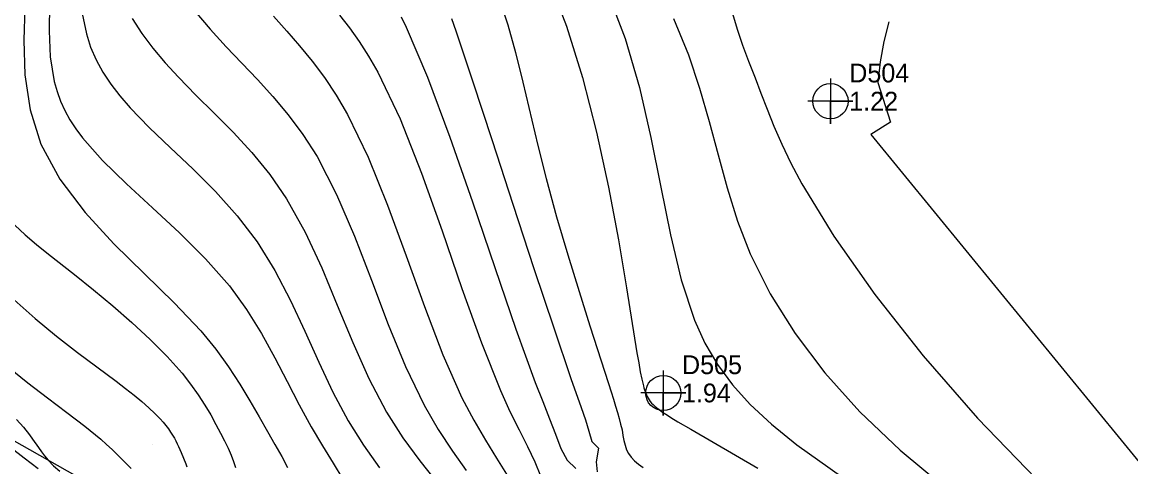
# Model space of a CAD drawing. Extents: x 2356077 to 2359823, y 225951 to 227822.
# Drawn here: x 2357050.9 to 2357198.6, y 227071.5 to 227130.7 of the extents above; entities that cross this region are included whole.
import ezdxf

# ---------------------------------------------------------------- set-up
doc = ezdxf.new("R2010")
doc.units = 0
for name, color, linetype in [('DTM Contours Major', 7, 'Continuous'), ('DTM Contours Minor', 7, 'Continuous'), ('Exist DTM Regular Point CELL', 7, 'Continuous'), ('Exist DTM Regular Point Cogo Elevation', 7, 'Continuous'), ('Exist DTM Regular Point Cogo Number', 7, 'Continuous'), ('PH Exist DTM Breakline', 7, 'Continuous'), ('PH Exist DTM Point', 7, 'Continuous')]:
    doc.layers.add(name, color=color, linetype=linetype)

msp = doc.modelspace()

# ---------------------------------------------------------------- linework, layer by layer
at = {"layer": 'DTM Contours Major'}
for points in [[(2357121.72, 227134.54), (2357123.39, 227130.16), (2357125.53, 227123.33), (2357127.39, 227116.06), (2357128.98, 227108.73), (2357130.31, 227101.7), (2357131.4, 227095.33), (2357132.78, 227086.7), (2357133.01, 227085.34), (2357133.22, 227084.17), (2357133.43, 227083.16), (2357133.64, 227082.3), (2357133.71, 227082.03), (2357133.79, 227081.77), (2357133.87, 227081.53), (2357133.95, 227081.3), (2357134.04, 227081.08), (2357134.14, 227080.88), (2357134.26, 227080.65), (2357134.4, 227080.42), (2357134.56, 227080.2), (2357134.73, 227079.99), (2357134.94, 227079.78), (2357135.17, 227079.56), (2357135.42, 227079.34), (2357135.72, 227079.12), (2357136.05, 227078.88), (2357136.42, 227078.63), (2357136.83, 227078.36), (2357137.3, 227078.07), (2357138.24, 227077.51), (2357139.96, 227076.51), (2357148.87, 227071.34)], [(2357051.23, 227132.66), (2357051.08, 227128.27), (2357051.24, 227123.66), (2357051.93, 227119), (2357053.37, 227114.44), (2357055.91, 227109.78), (2357059.26, 227105.37), (2357063.11, 227101.2), (2357067.17, 227097.2), (2357071.13, 227093.35), (2357074.68, 227089.6), (2357076.66, 227087.18), (2357078.38, 227084.82), (2357079.89, 227082.51), (2357081.22, 227080.3), (2357082.43, 227078.18), (2357083.55, 227076.19), (2357084.54, 227074.48), (2357085.45, 227072.88), (2357086.23, 227071.42)], [(2357084.38, 227131.48), (2357086.13, 227129.51), (2357087.84, 227127.53), (2357089.51, 227125.49), (2357091.14, 227123.33), (2357092.71, 227120.98), (2357094.24, 227118.39), (2357096.96, 227112.74), (2357099.55, 227106.35), (2357102.03, 227099.6), (2357104.48, 227092.83), (2357106.94, 227086.41), (2357109.47, 227080.7), (2357111.04, 227077.71), (2357112.6, 227075.06), (2357114.06, 227072.68), (2357115.38, 227070.54)], [(2357049.37, 227074.08), (2357051.15, 227072.69), (2357053.01, 227071.3)]]:
    msp.add_lwpolyline(points, dxfattribs=at)
at = {"layer": 'DTM Contours Minor'}
for points in [[(2357114.42, 227133.83), (2357115.56, 227130.35), (2357116.6, 227126.63), (2357117.59, 227122.69), (2357119.59, 227114.29), (2357120.7, 227109.88), (2357122.08, 227104.8), (2357123.56, 227099.74), (2357125.06, 227094.84), (2357126.51, 227090.26), (2357128.98, 227082.59), (2357129.33, 227081.5), (2357129.65, 227080.5), (2357129.93, 227079.57), (2357130.17, 227078.72), (2357130.39, 227077.93), (2357130.57, 227077.2), (2357130.81, 227076.44), (2357130.89, 227075.67), (2357131.03, 227074.99), (2357131.2, 227074.37), (2357131.4, 227073.79), (2357131.67, 227073.26), (2357132.01, 227072.77), (2357132.44, 227072.31), (2357132.98, 227071.86), (2357133.62, 227071.42)], [(2357129.07, 227134.12), (2357131.19, 227128.53), (2357133.1, 227122), (2357134.63, 227115.34), (2357135.95, 227108.74), (2357137.24, 227102.37), (2357138.68, 227096.41), (2357140.45, 227091.04), (2357141.84, 227087.96), (2357143.5, 227085.11), (2357145.5, 227082.42), (2357147.88, 227079.8), (2357150.72, 227077.17), (2357154.08, 227074.45), (2357162.96, 227068.15), (2357173.34, 227061.31), (2357184.13, 227054.14), (2357194.21, 227046.88), (2357202.47, 227039.74)], [(2357054.5, 227133.06), (2357054.46, 227129.54), (2357054.63, 227126.07), (2357055.14, 227122.8), (2357055.52, 227121.46), (2357055.99, 227120.16), (2357056.56, 227118.92), (2357057.24, 227117.7), (2357058.02, 227116.5), (2357058.91, 227115.3), (2357061.59, 227112.28), (2357064.78, 227109.18), (2357068.26, 227105.98), (2357071.84, 227102.67), (2357075.32, 227099.21), (2357078.49, 227095.58), (2357080.76, 227092.45), (2357082.76, 227089.25), (2357084.55, 227086.03), (2357086.2, 227082.85), (2357087.79, 227079.77), (2357089.37, 227076.84), (2357090.88, 227074.32), (2357092.33, 227071.98), (2357093.61, 227069.86)], [(2357073.88, 227132.15), (2357075.93, 227129.77), (2357078.07, 227127.42), (2357082.22, 227123.07), (2357084.29, 227120.8), (2357086.33, 227118.37), (2357088.29, 227115.72), (2357090.16, 227112.79), (2357092.75, 227107.76), (2357095.14, 227102.19), (2357097.41, 227096.34), (2357099.65, 227090.47), (2357101.96, 227084.84), (2357104.43, 227079.71), (2357106.29, 227076.49), (2357108.2, 227073.61), (2357110.04, 227071.02)], [(2357058.88, 227131.83), (2357059.43, 227129.15), (2357060, 227127.37), (2357060.73, 227125.67), (2357061.62, 227124.04), (2357062.68, 227122.44), (2357063.89, 227120.87), (2357065.26, 227119.29), (2357067.8, 227116.68), (2357070.64, 227113.98), (2357073.62, 227111.15), (2357076.63, 227108.14), (2357079.53, 227104.92), (2357082.18, 227101.45), (2357084.55, 227097.65), (2357086.63, 227093.65), (2357088.54, 227089.54), (2357090.39, 227085.44), (2357092.27, 227081.44), (2357094.29, 227077.64), (2357096.35, 227074.38), (2357098.49, 227071.39)], [(2357065.55, 227131.19), (2357066.84, 227129.2), (2357068.3, 227127.24), (2357069.92, 227125.29), (2357071.7, 227123.35), (2357074.02, 227120.99), (2357076.47, 227118.57), (2357078.98, 227116.04), (2357081.47, 227113.33), (2357083.87, 227110.4), (2357086.1, 227107.17), (2357088.57, 227102.76), (2357090.78, 227097.99), (2357092.86, 227093.04), (2357094.92, 227088.07), (2357097.07, 227083.25), (2357099.42, 227078.76), (2357101.58, 227075.38), (2357103.84, 227072.3), (2357106.08, 227069.5)], [(2357093.15, 227131.63), (2357094.48, 227129.93), (2357095.77, 227128.12), (2357097.02, 227126.18), (2357098.24, 227124.05), (2357101.22, 227117.8), (2357104.07, 227110.61), (2357106.81, 227102.93), (2357109.47, 227095.24), (2357112.05, 227087.99), (2357114.58, 227081.65), (2357115.85, 227078.88), (2357117.07, 227076.42), (2357118.19, 227074.2), (2357119.16, 227072.18), (2357119.94, 227070.31)], [(2357101.36, 227131.38), (2357102.04, 227130), (2357104.88, 227123.35), (2357107.86, 227115.4), (2357110.88, 227106.76), (2357113.85, 227098.03), (2357116.66, 227089.81), (2357119.23, 227082.73), (2357120.22, 227080.19), (2357121.13, 227077.91), (2357121.94, 227075.85), (2357122.63, 227073.95), (2357123.47, 227072.41), (2357124.64, 227071.29)], [(2357108.09, 227131.16), (2357108.64, 227129.55), (2357110.87, 227122.86), (2357113.47, 227114.96), (2357116.25, 227106.45), (2357119.05, 227097.92), (2357121.69, 227089.99), (2357123.99, 227083.24), (2357125.35, 227079.4), (2357125.91, 227077.76), (2357126.39, 227076.26), (2357126.79, 227074.88), (2357127.67, 227074.01), (2357127.34, 227072.16), (2357127.5, 227070.83)], [(2357137.65, 227131.18), (2357139.63, 227126.34), (2357141.12, 227121.9), (2357142.39, 227117.46), (2357143.58, 227113.03), (2357144.8, 227108.62), (2357146.19, 227104.22), (2357147.88, 227099.86), (2357150.53, 227094.52), (2357153.85, 227089.24), (2357157.83, 227084.01), (2357162.49, 227078.84), (2357167.84, 227073.74), (2357173.88, 227068.69), (2357182.14, 227062.6), (2357190.82, 227056.63), (2357199.27, 227050.79)], [(2357145.53, 227131.84), (2357146.12, 227129.75), (2357146.85, 227127.64), (2357147.66, 227125.5), (2357148.52, 227123.3), (2357149.3, 227121.24), (2357150.12, 227119.1), (2357151.03, 227116.85), (2357152.07, 227114.46), (2357153.29, 227111.91), (2357154.74, 227109.17), (2357159, 227102.21), (2357164.47, 227094.46), (2357170.93, 227086.26), (2357178.16, 227077.97), (2357185.94, 227069.92), (2357194.04, 227062.46), (2357200.93, 227056.83)], [(2357166.35, 227130.75), (2357165.69, 227128.12), (2357165.18, 227125.41), (2357164.86, 227122.67), (2357166.55, 227117.36), (2357163.94, 227115.72)], [(2357163.94, 227115.72), (2357206.12, 227064.28)], [(2357049.9, 227103.67), (2357051.27, 227102.39), (2357052.77, 227101.11), (2357054.37, 227099.82), (2357057.83, 227097.09), (2357060.37, 227095.06), (2357062.95, 227092.92), (2357065.5, 227090.71), (2357067.93, 227088.45), (2357070.19, 227086.19), (2357072.18, 227083.95), (2357073.32, 227082.51), (2357074.32, 227081.1), (2357075.21, 227079.73), (2357075.99, 227078.42), (2357076.7, 227077.16), (2357077.32, 227075.98), (2357077.85, 227074.95), (2357078.32, 227073.98), (2357078.72, 227073.07), (2357079.05, 227072.21), (2357079.3, 227071.4)], [(2357049.8, 227093.75), (2357052.59, 227091.24), (2357055.45, 227088.9), (2357058.27, 227086.72), (2357063.39, 227082.91), (2357064.65, 227081.95), (2357065.8, 227081.04), (2357066.83, 227080.19), (2357067.75, 227079.38), (2357068.57, 227078.62), (2357069.27, 227077.89), (2357069.67, 227077.44), (2357070.03, 227077), (2357070.36, 227076.56), (2357070.65, 227076.14), (2357070.91, 227075.73), (2357071.15, 227075.32), (2357071.35, 227074.95), (2357071.54, 227074.57), (2357071.72, 227074.19), (2357071.9, 227073.8), (2357072.06, 227073.4), (2357072.37, 227072.64), (2357072.66, 227071.9), (2357072.82, 227071.5)], [(2357049.06, 227084.76), (2357051.64, 227082.68), (2357054.27, 227080.67), (2357056.83, 227078.75), (2357059.22, 227076.91), (2357061.34, 227075.17), (2357062.12, 227074.48), (2357062.85, 227073.81), (2357063.53, 227073.15), (2357065.42, 227071.29)], [(2357050.13, 227077.79), (2357051.04, 227076.77), (2357051.85, 227075.77), (2357052.26, 227075.2), (2357053.05, 227074.07), (2357053.44, 227073.51), (2357053.87, 227072.95), (2357054.33, 227072.4), (2357055.06, 227071.65), (2357055.89, 227070.91)]]:
    msp.add_lwpolyline(points, dxfattribs=at)
at = {"layer": 'Exist DTM Regular Point CELL'}
for points in [[(2357158.56, 227123.17), (2357158.56, 227117.17), (2357158.56, 227120.17), (2357161.56, 227120.17), (2357155.56, 227120.17)], [(2357136.28, 227084.34), (2357136.28, 227078.34), (2357136.28, 227081.34), (2357139.28, 227081.34), (2357133.28, 227081.34)]]:
    msp.add_lwpolyline(points, dxfattribs=at)
for centre in [(2357158.56, 227120.17), (2357136.28, 227081.34)]:
    msp.add_circle(centre, 2.34, dxfattribs=at)
at = {"layer": 'PH Exist DTM Breakline'}
msp.add_lwpolyline([(2356945.06, 227135.06), (2356958.82, 227125.12), (2356972.69, 227115.33), (2356986.41, 227107.62), (2357000.54, 227099.7), (2357013.92, 227093.39), (2357029.13, 227086.37), (2357045.76, 227077.22), (2357060.56, 227068.9), (2357073.94, 227061.35), (2357089.17, 227049.64), (2357106.17, 227040.07), (2357123.68, 227030.23), (2357139.46, 227020.45), (2357150.73, 227012.13), (2357158.8, 227005.82)], dxfattribs=at)
at = {"layer": 'PH Exist DTM Point'}
msp.add_line((2357068.22, 227074.48), (2357068.22, 227074.48), dxfattribs=at)

# ---------------------------------------------------------------- texts
at = {"layer": 'Exist DTM Regular Point Cogo Elevation'}
for s, p in [('1.22', (2357161.06, 227118.92)), ('1.94', (2357138.78, 227080.09))]:
    msp.add_text(s, height=2.5, dxfattribs=at).set_placement(p)
at = {"layer": 'Exist DTM Regular Point Cogo Number'}
for s, p in [('D504', (2357161.06, 227122.67)), ('D505', (2357138.78, 227083.84))]:
    msp.add_text(s, height=2.5, dxfattribs=at).set_placement(p)

doc.saveas('drawing.dxf')
